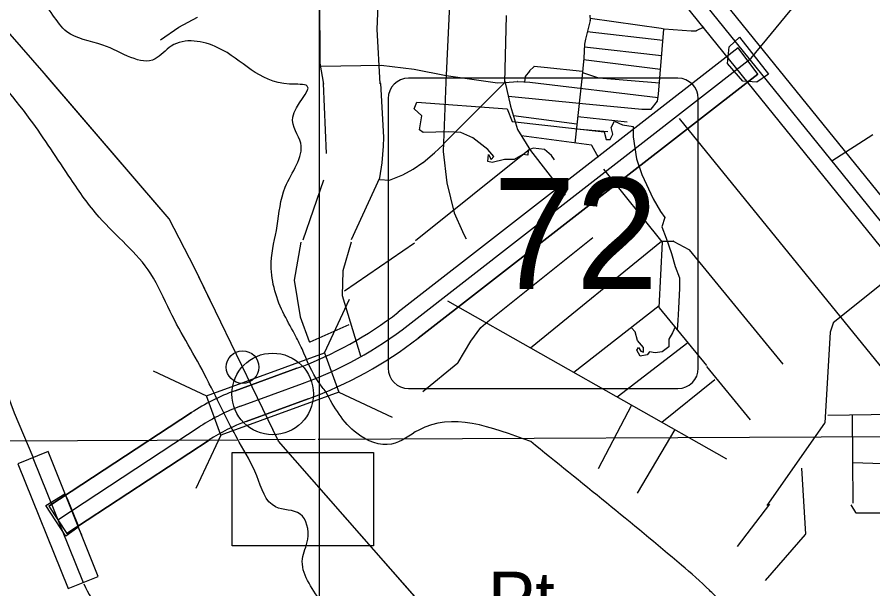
# Model space of a CAD drawing. Extents: x 408847 to 817539, y 923858 to 1151780.
# Drawn here: x 481921 to 487164, y 1060869 to 1064369 of the extents above; entities that cross this region are included whole.
import ezdxf

# ---------------------------------------------------------------- set-up
doc = ezdxf.new("R2010")
doc.units = 0
for name, color, linetype in [('Bridges', 7, 'Continuous'), ('County Route Divided Highway Outline and Fill', 7, 'Continuous'), ('Geographic Features Text', 7, 'Continuous'), ('Lakes and Ponds', 7, 'Continuous'), ('Level 12', 7, 'Continuous'), ('Level 6', 7, 'Continuous'), ('Level 7', 7, 'Continuous'), ('Local Roads Paved', 7, 'Continuous'), ('Narrow River Creek and Branch and Slough', 7, 'Continuous'), ('Roadshields State Highways', 7, 'Continuous'), ('Section Lines', 7, 'Continuous'), ('State Route Divided Highway Outline and Fill', 7, 'Continuous'), ('State Routes Highway Center Lines', 7, 'Continuous'), ('US Routes Highway Center Lines', 7, 'Continuous')]:
    doc.layers.add(name, color=color, linetype=linetype)

msp = doc.modelspace()

# ---------------------------------------------------------------- linework, layer by layer
at = {"layer": 'Bridges'}
for p, q in [((483803.8, 1062313.2), (483956.8, 1062641.3)), ((483082.1, 1062050.6), (483803.8, 1062313.2)), ((483803.8, 1062313.2), (483891.3, 1062072.7)), ((482754, 1062203.7), (483082.1, 1062050.6)), ((483169.6, 1061810.1), (483082.1, 1062050.6)), ((483891.3, 1062072.7), (483169.6, 1061810.1)), ((483891.3, 1062072.7), (484219.4, 1061919.6)), ((483169.6, 1061810.1), (483016.6, 1061482))]:
    msp.add_line(p, q, dxfattribs=at)
msp.add_circle((483486.7, 1062061.7), 250, dxfattribs=at)
at = {"layer": 'County Route Divided Highway Outline and Fill'}
msp.add_lwpolyline([(486273.7, 1064085.7), (486282.4, 1064186.5), (486345.9, 1064245.7), (486523.3, 1064020), (486453.2, 1063969.6), (486367.8, 1063976.2)], close=True, dxfattribs=at)
msp.add_arc((483060, 1061226.1), 800, 204.0648, 218.1648, dxfattribs=at)
at = {"layer": 'Lakes and Ponds'}
for points in [[(483666.9, 1062337.5), (483621.2, 1062429), (483549.2, 1062564), (483478.2, 1062867.9), (483514.3, 1063090.2), (483564.3, 1063328.4), (483658.4, 1063596.7), (483610.4, 1063756.9), (483698.5, 1063947.1), (483590.4, 1063959.1), (483151.9, 1064181.4), (482865.6, 1064191.4), (482767.5, 1064113.3), (482447.1, 1064197.4), (482224.9, 1064279.5), (482140.8, 1064381.6), (481998.6, 1064643.9), (481998.6, 1064780), (482002.6, 1065046.3), (482000.6, 1065164.5), (482078.7, 1065326.6), (482238.9, 1065612.9), (482335, 1065715.1), (482345, 1065847.2), (482274.9, 1066155.5), (482084.7, 1066497.9), (481852.5, 1066742.2), (481502.1, 1067068.5), (481355.9, 1067284.8), (481315.9, 1067681.2), (481466, 1067883.4), (481890.5, 1067957.5), (482230.9, 1067993.6), (482515.2, 1068029.6), (482879.6, 1068185.8), (483155.9, 1068376), (483430.2, 1068558.2), (483594.8, 1068659.8)], [(483098.8, 1062124.6), (483081.5, 1062159.2), (482858.3, 1062567.6), (482740.2, 1062797.9), (482423.9, 1063144.2), (482249.7, 1063378.5), (482001.4, 1063742.9), (481649, 1064175.4), (480614.3, 1065566.7)], [(483813.1, 1062074), (483769.6, 1062132.2), (483666.9, 1062337.5)], [(483281.4, 1061766.3), (483198.4, 1061925.3), (483098.8, 1062124.6)], [(485067.3, 1061769.9), (484381.2, 1061840.8), (484215, 1061754.7), (484002.8, 1061820.8), (483813.1, 1062074)], [(483919.4, 1060449.7), (483861.4, 1060637.5), (483781.3, 1060789.7), (483669.2, 1061051.9), (483701.3, 1061172.1), (483655.2, 1061326.2), (483505, 1061370.3), (483388.9, 1061560.5), (483281.4, 1061766.3)], [(486531.6, 1060527.4), (486357.4, 1060703.6), (486217.2, 1060807.7), (486163.2, 1060859.8), (485991, 1061013.9), (485067.3, 1061769.9)]]:
    msp.add_spline(points, degree=3, dxfattribs=at)
at = {"layer": 'Level 12'}
msp.add_lwpolyline([(483239.6, 1061702.7), (484103.9, 1061702.7), (484103.9, 1061131.6), (483239.6, 1061131.6)], close=True, dxfattribs=at)
msp.add_circle((483302.5, 1062226.4), 99.8, dxfattribs=at)
at = {"layer": 'Level 6'}
for p, q in [((489350, 1060629.5), (484259, 1066933.8)), ((484104.3, 1066807.1), (489186.2, 1060514.5))]:
    msp.add_line(p, q, dxfattribs=at)
at = {"layer": 'Level 7'}
msp.add_lwpolyline([(482317, 1061196.8), (482293.9, 1061253.2)], dxfattribs=at)
at = {"layer": 'Local Roads Paved'}
for p, q in [((483771.2, 1064918.6), (483776.6, 1064087.6)), ((484148.7, 1064907.8), (484124.5, 1064295.4)), ((484591, 1064926.7), (484547.9, 1063971.5)), ((482912.5, 1064307.7), (483026.9, 1064368.6)), ((484909.7, 1063969.2), (484920.1, 1064378.9)), ((485432.4, 1064348.9), (485402.9, 1064233.3)), ((485429.8, 1064381.4), (485432.5, 1064349.6)), ((485431.5, 1064361.9), (485866.6, 1064302)), ((482800.1, 1064229.5), (482912.3, 1064307.6)), ((484124.5, 1064295.2), (484143.3, 1063960.7)), ((485850.5, 1063897.3), (485882.7, 1064294.6)), ((485866.9, 1064302), (485884.9, 1064296.5)), ((485884.9, 1064296.5), (486050.1, 1064285.8)), ((486050.2, 1064285.8), (486082, 1064285.8)), ((486082.9, 1064286), (486131, 1064310.1)), ((485402.8, 1064233.1), (485397.5, 1064203.6)), ((485877.2, 1064226.2), (485413.6, 1064277.7)), ((485397.4, 1064203.4), (485392.1, 1064117.2)), ((485396.4, 1064186.7), (485869.7, 1064133.2)), ((483776.6, 1064087.3), (483798.1, 1063958)), ((483779.3, 1064068.6), (484151.3, 1064074)), ((484151.6, 1064074), (484353.6, 1064049.7)), ((485392, 1064117.1), (485381.3, 1063990.3)), ((485862.7, 1064047.8), (485391.3, 1064107.8)), ((484353.8, 1064049.7), (484550.5, 1064011.9)), ((485060.2, 1064038.8), (485033.7, 1064004.3)), ((485086.6, 1064065.2), (485060.4, 1064039)), ((485149.3, 1064060.5), (485088.2, 1064065.8)), ((485385.1, 1064035.8), (485149.3, 1064060.5)), ((485384.6, 1064030.1), (485483.5, 1063997.2)), ((484547.9, 1063971.5), (484531.7, 1063546.6)), ((484534.4, 1063595), (484909.7, 1063969.2)), ((484550.6, 1064011.9), (484863.2, 1063966.1)), ((484863.7, 1063966.1), (484909.7, 1063969.2)), ((484909.9, 1063976.5), (484944.3, 1063824.5)), ((484911.5, 1063969.4), (484987.4, 1063975.5)), ((484987.7, 1063975.5), (485063, 1063970.1)), ((485033.3, 1064003.3), (485029.9, 1063972.5)), ((485063.1, 1063970.1), (485848.1, 1063877.7)), ((485381.3, 1063990.3), (485337.6, 1063598.1)), ((485484, 1063997.1), (485856.2, 1063967)), ((483795.4, 1063962), (483814.3, 1063533)), ((484146, 1063963.4), (484143.3, 1063962)), ((484167.6, 1063632.9), (484148.9, 1063961.7)), ((485845.2, 1063854.7), (485850.5, 1063897.2)), ((484944.4, 1063824.3), (484987.4, 1063681.6)), ((485805.3, 1063806.2), (485844.8, 1063853.6)), ((485350.4, 1063713.6), (484962.2, 1063765.1)), ((485355.6, 1063760.4), (485659.1, 1063727.3)), ((485748.2, 1063805.5), (485803.8, 1063805.5)), ((485976.5, 1063748.7), (487312.2, 1062104)), ((484987.6, 1063681.2), (485065.7, 1063552)), ((485346.2, 1063684.1), (485540.4, 1063667.9)), ((486911.9, 1063489.5), (487163.6, 1063649.8)), ((484164.9, 1063578.9), (484167.6, 1063632.7)), ((485439.6, 1063584.4), (485011.3, 1063641.9)), ((484156.8, 1063476.4), (484164.9, 1063578.8)), ((484361.8, 1063001.4), (485060.3, 1063560)), ((484477.8, 1063538.4), (484531.7, 1063586.9)), ((484531.7, 1063546.3), (484553.3, 1063355)), ((485065.8, 1063551.8), (485278.8, 1063279.3)), ((485483.7, 1063508.7), (485441.1, 1063583.4)), ((484407.7, 1063479.1), (484477.7, 1063538.4)), ((484143.4, 1063384.9), (484156.8, 1063476.2)), ((484348.4, 1063438.6), (484407.6, 1063479)), ((484203.1, 1063371.2), (484283.5, 1063403.4)), ((484283.7, 1063403.5), (484348.2, 1063438.5)), ((485513.4, 1063437.5), (485871.6, 1062992.8)), ((483798.1, 1063371.1), (483671.4, 1063004.1)), ((483970.7, 1063006.8), (484143.2, 1063384.3)), ((484143.3, 1063373.8), (484202.2, 1063371.1)), ((484553.3, 1063354.8), (484599.1, 1063171.6)), ((484599.2, 1063171.2), (484650.4, 1063055.4)), ((484650.4, 1063055.3), (484672, 1063012.2)), ((483660.2, 1062991.8), (483618.3, 1062758.8)), ((483968.4, 1062991.8), (483917.2, 1062814.7)), ((483926.4, 1062692.7), (484356, 1062987.1)), ((484804.4, 1062505.9), (485448.8, 1063019.8)), ((485065.2, 1062344.4), (485867.9, 1062997.5)), ((485872.1, 1062991.5), (485853.3, 1062591)), ((485868.7, 1062996.4), (485942.8, 1062996.4)), ((485944.8, 1062995.9), (486036.6, 1062945.4)), ((486037.7, 1062944.4), (486611.7, 1062244.2)), ((487419.6, 1062898.3), (486920.8, 1062497.2)), ((483917, 1062813.7), (483912.4, 1062665.4)), ((483618.3, 1062757.5), (483655.5, 1062534.2)), ((483912.6, 1062664.1), (484024.5, 1062295.6)), ((484556.8, 1062632), (486266.1, 1061664.8)), ((485853.7, 1062600.8), (485331.7, 1062193.6)), ((485853.7, 1062589.6), (486144.5, 1062236.7)), ((483655.6, 1062533.5), (483710.1, 1062383.7)), ((484762.7, 1062468.8), (484804.3, 1062505.8)), ((483715.5, 1062381.4), (483954.4, 1062487.2)), ((484701.7, 1062384.5), (484762.1, 1062468.1)), ((486919.5, 1062495.4), (486901.4, 1062440.9)), ((486901.2, 1062439.9), (486868.6, 1061885.6)), ((484622.6, 1062254.1), (484701.5, 1062384.2)), ((485596.2, 1062043.9), (486029.3, 1062376.5)), ((484407.4, 1062076), (484621.7, 1062253.1)), ((486144.7, 1062230.2), (486410.9, 1061903.1)), ((485870.8, 1061888.5), (486196, 1062150.8)), ((485685.5, 1061993.3), (485481.5, 1061604.1)), ((486887.2, 1061931.2), (487396.2, 1061940.5)), ((487036.6, 1061931.2), (487041.3, 1061393.9)), ((486867.9, 1061883.5), (486513.6, 1061379.8)), ((485950.1, 1061843.6), (485719.7, 1061454.6)), ((486726, 1061608), (486750.5, 1061203.7)), ((487041.3, 1061641.5), (487386.9, 1061632.1)), ((486529.3, 1061386.6), (486332.6, 1061128.3)), ((487027.8, 1061383.5), (487057.4, 1061336.2)), ((487060.7, 1061334.3), (487644.8, 1061334.3)), ((486749.5, 1061200.9), (486504.7, 1060919.2))]:
    msp.add_line(p, q, dxfattribs=at)
msp.add_lwpolyline([(484930.7, 1063884.6), (485384, 1063840.6), (485748, 1063805.5)], dxfattribs=at)
for centre, radius, start, end in [((483027.9, 1064366.8), 2, 106.9355, 118.021), ((485430.5, 1064349.4), 2, 345.6575, 4.7613), ((482913.4, 1064305.9), 2, 118.021, 124.8379), ((484126.5, 1064295.3), 2, 177.7307, 183.2294), ((485866.3, 1064300), 2, 73.0699, 82.1671), ((485884.7, 1064294.5), 2, 86.3068, 175.3668), ((486050.2, 1064287.8), 2, 266.3068, 270), ((486082, 1064287.8), 2, 270, 296.5765), ((485404.8, 1064232.8), 2, 165.6575, 169.7002), ((485399.4, 1064203.3), 2, 169.7002, 176.4254), ((483778.6, 1064087.7), 2, 180.3719, 189.4577), ((484151.3, 1064072), 2, 83.1539, 90.8307), ((485390.1, 1064117.3), 2, 355.1379, 356.4254), ((484353.4, 1064047.7), 2, 79.1383, 83.1539), ((485061.8, 1064037.6), 2, 135.0143, 142.4452), ((485088, 1064063.8), 2, 85.0278, 135.0143), ((485149.1, 1064058.5), 2, 84.0227, 85.0278), ((484550.9, 1064013.9), 2, 259.1383, 261.6585), ((484863.5, 1063968.1), 2, 261.6585, 273.8668), ((484987.5, 1063973.5), 2, 85.9124, 94.5762), ((485035.3, 1064003.1), 2, 142.4452, 173.6629), ((485062.8, 1063968.1), 2, 83.2869, 85.9124), ((485484.2, 1063999.1), 2, 251.5565, 265.3736), ((484146.9, 1063961.6), 2, 3.2556, 116.5765), ((485848.6, 1063897.5), 2, 352.8785, 355.3668), ((484946.3, 1063824.9), 2, 192.7514, 196.7905), ((485843.2, 1063854.9), 2, 320.2085, 352.8785), ((485748.2, 1063807.5), 2, 264.4969, 270), ((485803.8, 1063807.5), 2, 270, 320.2085), ((484989.3, 1063682.2), 2, 196.7905, 211.1263), ((484165.6, 1063632.8), 2, 357.139, 3.2556), ((484162.9, 1063579), 2, 355.4882, 357.139), ((484533.7, 1063546.5), 2, 177.8194, 186.4256), ((485067.4, 1063553), 2, 211.1263, 218.0179), ((485439.4, 1063582.4), 2, 29.7326, 82.3456), ((484476.5, 1063539.9), 2, 310.2504, 312.0014), ((484154.8, 1063476.5), 2, 351.6382, 355.4882), ((484406.4, 1063480.6), 2, 304.3002, 310.2504), ((484282.7, 1063405.3), 2, 291.8112, 298.4549), ((484347.3, 1063440.2), 2, 298.4549, 304.3002), ((484141.4, 1063385.1), 2, 335.4436, 351.6382), ((484202.3, 1063373.1), 2, 267.3961, 291.8112), ((484555.3, 1063355.2), 2, 186.4256, 194.0295), ((484601, 1063172.1), 2, 194.0295, 203.8282), ((484652.2, 1063056.2), 2, 203.8282, 206.5536), ((485870.1, 1062991.6), 2, 357.3116, 38.857), ((485942.8, 1062992.4), 4, 61.1779, 90), ((486034.6, 1062941.9), 4, 39.3387, 61.1779), ((483921, 1062813.6), 4, 163.8628, 178.2109), ((483622.2, 1062758.1), 4, 169.8007, 189.458), ((483916.4, 1062665.2), 4, 178.2109, 196.8912), ((485855.3, 1062590.9), 2, 177.3116, 219.4891), ((483659.4, 1062534.9), 4, 189.458, 199.9745), ((484806.9, 1062502.8), 4, 128.5714, 131.6468), ((486923.3, 1062494.1), 4, 128.8032, 161.5731), ((484765.3, 1062465.8), 4, 131.6468, 144.175), ((486905.2, 1062439.7), 4, 161.5731, 176.6351), ((483713.9, 1062385.1), 4, 199.9745, 293.8701), ((484705, 1062382.2), 4, 144.175, 148.7481), ((484619.2, 1062256.2), 4, 309.5728, 328.7481), ((486864.6, 1061885.8), 4, 324.8784, 356.6351), ((487060.7, 1061338.3), 4, 211.9934, 270), ((486746.5, 1061203.5), 4, 319.0041, 3.4666)]:
    msp.add_arc(centre, radius, start, end, dxfattribs=at)
at = {"layer": 'Narrow River Creek and Branch and Slough'}
for points in [[(490280.6, 1051568), (487084.7, 1057720.6), (485581.5, 1059428.1), (483522.3, 1061773.5), (483007.5, 1062834.3), (482853, 1063133), (482087, 1064025.6), (481376.6, 1064839.5)], [(482665.5, 1063351.6), (482095.6, 1064015.6)], [(483116.9, 1062608.7), (483007.5, 1062834.3), (482853, 1063133), (482665.5, 1063351.6)], [(484047.9, 1061174.9), (483522.3, 1061773.5), (483488, 1061844)], [(484625.2, 1060517.3), (484047.9, 1061174.9)]]:
    msp.add_lwpolyline(points, dxfattribs=at)
at = {"layer": 'Roadshields State Highways'}
for p, q in [((485969.3, 1063994.8), (484319.3, 1063994.8)), ((484194.3, 1063869.8), (484194.3, 1062219.8)), ((486094.3, 1062219.8), (486094.3, 1063869.8)), ((484319.3, 1062094.8), (485969.3, 1062094.8))]:
    msp.add_line(p, q, dxfattribs=at)
for points in [[(485213.9, 1063495.7), (485194.2, 1063521.1), (485151.3, 1063557.4), (485082.1, 1063567.3), (485052.4, 1063554.1), (485049.2, 1063524.4), (485019.5, 1063527.7), (484966.7, 1063498), (484907.4, 1063498), (484831.6, 1063478.2), (484805.2, 1063484.8), (484808.5, 1063527.7), (484825, 1063498), (484841.5, 1063514.5), (484805.2, 1063557.4), (484749.2, 1063600.2), (484712.9, 1063629.9), (484640.4, 1063662.9), (484564.6, 1063666.2), (484409.6, 1063662.9), (484386.6, 1063679.4), (484399.7, 1063765.2), (484353.6, 1063808), (484370.1, 1063847.6)], [(484370.1, 1063847.6), (484923.9, 1063808), (484953.6, 1063728.9), (485517.2, 1063666.2), (485530.4, 1063620), (485553.5, 1063620), (485570, 1063653), (485560.1, 1063692.6), (485579.9, 1063732.2), (485629.3, 1063709.1), (485695.3, 1063699.2), (485695.3, 1063636.5), (485715, 1063501.3), (485748, 1063405.7), (485817.2, 1063257.2), (485863.4, 1063178.1), (485889.7, 1063141.8), (485870, 1063085.7), (485896.3, 1063016.5), (485929.3, 1062920.8), (485952.4, 1062841.6), (485978.8, 1062772.4), (485978.8, 1062709.7), (485972.2, 1062584.4), (485968.9, 1062511.8), (485965.6, 1062455.7), (485952.4, 1062472.2), (485935.9, 1062436), (485912.8, 1062396.4), (485912.8, 1062350.2), (485873.3, 1062320.5), (485830.4, 1062313.9), (485794.2, 1062320.5), (485781, 1062300.7), (485738.1, 1062294.1), (485718.3, 1062330.4), (485728.2, 1062346.9), (485741.4, 1062323.8), (485757.9, 1062317.2), (485757.9, 1062346.9), (485721.6, 1062389.8), (485708.4, 1062442.6), (485685.9, 1062467.1)]]:
    msp.add_lwpolyline(points, dxfattribs=at)
for centre, start, end in [((484319.3, 1063869.8), 90, 180), ((485969.3, 1063869.8), 0, 90), ((484319.3, 1062219.8), 180, 270), ((485969.3, 1062219.8), 270, 0)]:
    msp.add_arc(centre, 125, start, end, dxfattribs=at)
at = {"layer": 'Section Lines'}
for p, q in [((483771.3, 1067453), (483771.6, 1061784.4)), ((480946.4, 1061770.7), (483269.3, 1061781.9)), ((483284.2, 1061782), (483746.3, 1061784.3)), ((483766.4, 1061784.4), (483771.6, 1061784.4)), ((483771.6, 1061784.4), (489131.5, 1061810.4)), ((483771.6, 1061784.4), (483771.7, 1060802.2))]:
    msp.add_line(p, q, dxfattribs=at)
at = {"layer": 'State Route Divided Highway Outline and Fill'}
for p, q in [((486337.9, 1064181), (484256.3, 1062561.7)), ((486459, 1064018.9), (486337.9, 1064181)), ((486459, 1064018.9), (484378.8, 1062403.6)), ((484378.8, 1062403.6), (486459, 1064018.9)), ((483256.4, 1062081.3), (483634.9, 1062219.1)), ((483634.9, 1062219.1), (483256.4, 1062081.3)), ((483703.3, 1062031.2), (483324.7, 1061893.4)), ((483324.7, 1061893.4), (483703.3, 1062031.2)), ((482115.5, 1061375.4), (482988.8, 1061947.3)), ((482988.8, 1061947.3), (482115.5, 1061375.4)), ((482988.8, 1061947.3), (482115.5, 1061375.4)), ((483098.3, 1061779.9), (482225, 1061208.1)), ((482225, 1061208.1), (483098.3, 1061779.9)), ((482110.9, 1061709), (481925.4, 1061634.3)), ((482418.8, 1060945.2), (482110.9, 1061709)), ((481925.4, 1061634.3), (482233.3, 1060870.4)), ((482115.5, 1061375.4), (482225, 1061208.1)), ((482233.3, 1060870.4), (482418.8, 1060945.2))]:
    msp.add_line(p, q, dxfattribs=at)
msp.add_lwpolyline([(482213.2, 1061450.5), (482228.7, 1061421.5), (482294.3, 1061260.2), (482293.8, 1061245.1), (482219.1, 1061191.4), (482098.2, 1061379)], close=True, dxfattribs=at)
for centre, radius, start, end in [((482848, 1064381.1), 2300.8, 290.001, 307.7436), ((482848, 1064381.1), 2300.8, 290.001, 307.7436), ((482848.4, 1064380.4), 2500, 289.998, 307.7461), ((482848.4, 1064380.4), 2500, 289.998, 307.7461), ((483700.9, 1060859.7), 1300, 109.9981, 123.2182), ((483700.9, 1060859.7), 1300, 109.9981, 123.2182), ((483700.9, 1060859.7), 1100, 109.9981, 123.2182), ((483700.9, 1060859.7), 1100, 109.9981, 123.2182)]:
    msp.add_arc(centre, radius, start, end, dxfattribs=at)
at = {"layer": 'State Routes Highway Center Lines'}
for p, q in [((486418.3, 1064116.8), (488791.8, 1067015.4)), ((484317.6, 1062482.7), (486418.3, 1064116.8)), ((483290.5, 1061987.3), (483669.1, 1062125.1)), ((482170.2, 1061291.7), (483043.5, 1061863.6)), ((482018.1, 1061671.6), (482326, 1060907.8))]:
    msp.add_line(p, q, dxfattribs=at)
msp.add_lwpolyline([(482019.1, 1061674), (481905.9, 1061943.8), (481549.7, 1062897.7), (481491.9, 1062989.2), (481304.1, 1063340.9), (481013.3, 1063853), (479718.2, 1065882.2)], dxfattribs=at)
for centre, radius, start, end in [((482848.4, 1064380.4), 2400, 289.998, 307.7461), ((483700.9, 1060859.7), 1200, 109.9981, 123.2182)]:
    msp.add_arc(centre, radius, start, end, dxfattribs=at)
at = {"layer": 'US Routes Highway Center Lines'}
msp.add_line((489272.2, 1060566.7), (484181.5, 1066870.7), dxfattribs=at)

# ---------------------------------------------------------------- texts
at = {"layer": 'Geographic Features Text'}
msp.add_text('Pt.', height=325, rotation=0.0005, dxfattribs=at).set_placement((484804.9, 1060648.8))
at = {"layer": 'Roadshields State Highways'}
msp.add_text('72', height=680, dxfattribs=at).set_placement((484837.6, 1062704.8))

doc.saveas('drawing.dxf')
